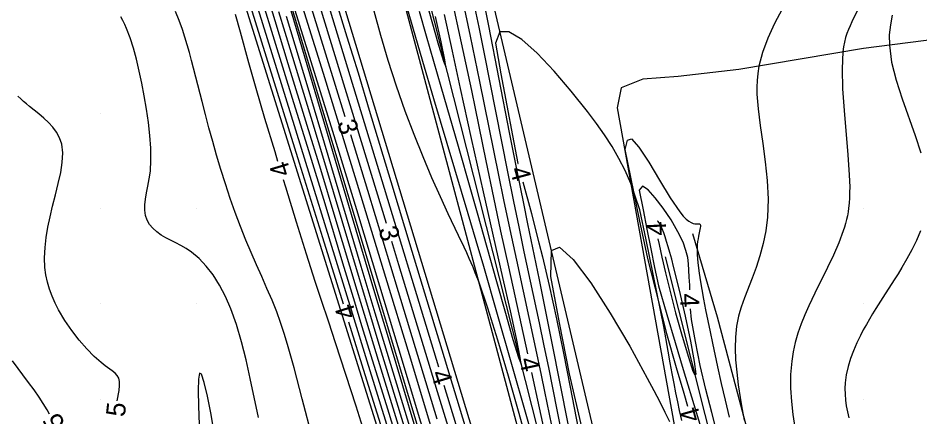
# Model space of a CAD drawing. Extents: x 2602990 to 2605851, y 618069 to 619180.
# Drawn here: x 2603661.3 to 2603756, y 618688.1 to 618730 of the extents above; entities that cross this region are included whole.
import ezdxf

# ---------------------------------------------------------------- set-up
doc = ezdxf.new("R2010")
doc.units = 0
for name, color, linetype in [('DTM Contours Major', 7, 'Continuous'), ('DTM Contours Major Text', 7, 'Continuous'), ('DTM Contours Minor', 7, 'Continuous'), ('DTM Contours Minor Text', 7, 'Continuous'), ('Exist DTM QL2 LIDAR Elevation Point', 7, 'Continuous'), ('Exist Roads EOP', 7, 'Continuous'), ('PH Exist DTM Breakline', 7, 'Continuous')]:
    doc.layers.add(name, color=color, linetype=linetype)

msp = doc.modelspace()

# ---------------------------------------------------------------- linework, layer by layer
at = {"layer": 'DTM Contours Major'}
for points in [[(2603718.731, 618684.677), (2603717.887, 618688.871), (2603716.998, 618693.301), (2603716.531, 618695.579), (2603716.028, 618697.986), (2603714.438, 618705.459), (2603713.889, 618708.057), (2603713.335, 618710.722), (2603712.7, 618713.85), (2603712.067, 618717.02), (2603710.247, 618726.238), (2603709.685, 618729.033), (2603708.976, 618732.474)], [(2603685.704, 618731.194), (2603690.821, 618714.796), (2603693.258, 618706.96), (2603695.407, 618700.007)], [(2603731.1, 618706.466), (2603730.574, 618707.563), (2603729.852, 618708.801), (2603729.026, 618710.038), (2603728.187, 618711.133), (2603727.425, 618711.946), (2603726.834, 618712.336), (2603726.484, 618711.91), (2603726.903, 618709.848), (2603727.308, 618707.819), (2603727.725, 618705.775), (2603728.12, 618703.804), (2603728.537, 618701.864), (2603729.403, 618698.857), (2603730.268, 618695.925), (2603731.116, 618693.094), (2603733.834, 618684.143)], [(2603731.805, 618701.451), (2603731.809, 618701.955), (2603731.741, 618702.786), (2603731.711, 618703.51), (2603731.676, 618704.183), (2603731.592, 618704.862), (2603731.414, 618705.604), (2603731.1, 618706.466)], [(2603734.457, 618687.37), (2603734.134, 618688.578), (2603733.513, 618691.012), (2603732.918, 618693.537), (2603732.4, 618696.023), (2603732.009, 618698.341), (2603731.891, 618699.456)], [(2603695.998, 618698.096), (2603697.7, 618692.589), (2603698.949, 618688.566), (2603700.214, 618684.516)]]:
    msp.add_lwpolyline(points, dxfattribs=at)
at = {"layer": 'DTM Contours Minor'}
for points in [[(2603685.607, 618736.129), (2603688.184, 618727.694), (2603690.076, 618721.569), (2603691.778, 618716.069), (2603693.482, 618710.524), (2603695.365, 618704.307), (2603696.611, 618700.187), (2603697.259, 618698.062), (2603698.125, 618695.247), (2603699.923, 618689.444), (2603701.696, 618683.742), (2603703.127, 618679.102), (2603703.692, 618677.249), (2603704.225, 618675.487), (2603704.725, 618673.81), (2603705.194, 618672.213), (2603705.841, 618669.959), (2603705.979, 618669.464)], [(2603695.625, 618719.63), (2603693.611, 618726.197), (2603690.809, 618735.284)], [(2603699.956, 618708.437), (2603691.951, 618734.636)], [(2603717.581, 618686.026), (2603716.606, 618690.779), (2603716.244, 618692.51), (2603715.647, 618695.319), (2603713.642, 618704.591), (2603712.959, 618707.779), (2603712.296, 618710.923), (2603711.765, 618713.504), (2603710.757, 618718.495), (2603709.785, 618723.326), (2603709.297, 618725.708), (2603708.799, 618728.086), (2603707.36, 618734.855)], [(2603686.886, 618734.23), (2603688.246, 618729.729), (2603689.623, 618725.23), (2603691.619, 618718.751), (2603693.038, 618714.109), (2603694.556, 618709.073), (2603696.848, 618701.439), (2603697.615, 618698.904), (2603699.099, 618694.065), (2603702.047, 618684.513), (2603702.785, 618682.097), (2603703.508, 618679.712), (2603704.208, 618677.385), (2603704.877, 618675.143), (2603705.506, 618673.013), (2603706.355, 618670.09), (2603706.859, 618668.314), (2603707.333, 618666.595), (2603707.544, 618665.813)], [(2603690.435, 618733.519), (2603693.321, 618724.184), (2603696.788, 618712.893), (2603699.877, 618702.78), (2603702.335, 618694.675), (2603704.804, 618686.517), (2603705.823, 618683.17), (2603706.821, 618679.921), (2603707.762, 618676.897), (2603708.612, 618674.225), (2603709.091, 618672.757), (2603709.53, 618671.45), (2603709.94, 618670.268), (2603710.247, 618669.409), (2603710.823, 618667.842), (2603711.34, 618666.446), (2603711.572, 618665.801), (2603711.873, 618664.93), (2603712.147, 618664.083), (2603712.159, 618664.045)], [(2603714.794, 618694.727), (2603712.798, 618703.89), (2603711.992, 618707.627), (2603711.24, 618711.167), (2603710.439, 618715.013), (2603709.309, 618720.487), (2603708.915, 618722.364), (2603708.291, 618725.296), (2603706.371, 618734.209)], [(2603685.977, 618732.601), (2603688.91, 618723.13), (2603691.939, 618713.378), (2603693.925, 618706.945), (2603696.39, 618698.891), (2603697.898, 618694.01), (2603702.082, 618680.599), (2603703.425, 618676.253), (2603703.999, 618674.36)], [(2603710.606, 618661.029), (2603710.353, 618661.865), (2603710.191, 618662.46), (2603710.095, 618662.883), (2603710.039, 618663.199), (2603709.997, 618663.475), (2603709.944, 618663.777), (2603709.795, 618664.418), (2603709.562, 618665.273), (2603709.255, 618666.328), (2603708.882, 618667.569), (2603706.883, 618674.119), (2603704.395, 618682.349), (2603700.277, 618696.067), (2603698.755, 618701.155), (2603696.315, 618709.358), (2603689.402, 618732.678)], [(2603689.646, 618733.085), (2603692.032, 618725.415), (2603694.292, 618718.096), (2603696.812, 618709.876), (2603699.244, 618701.889), (2603701.165, 618695.529), (2603703.552, 618687.612), (2603704.79, 618683.536), (2603705.999, 618679.609), (2603707.131, 618675.997), (2603708.142, 618672.872), (2603708.634, 618671.407), (2603709.086, 618670.107), (2603709.469, 618669.044), (2603709.829, 618668.076), (2603710.763, 618665.631), (2603711.141, 618664.618), (2603711.467, 618663.688), (2603711.757, 618662.804), (2603712.697, 618659.777)], [(2603719.053, 618687.388), (2603717.377, 618695.873), (2603716.818, 618698.657), (2603716.024, 618702.517), (2603714.805, 618708.394), (2603714.373, 618710.513), (2603713.647, 618714.134), (2603712.893, 618717.956), (2603710.709, 618729.152), (2603709.877, 618733.365)], [(2603701.805, 618732.261), (2603702.696, 618729.07), (2603703.745, 618725.452), (2603704.902, 618721.544), (2603708.513, 618709.472), (2603709.352, 618706.635), (2603710.142, 618703.936), (2603711.602, 618698.899), (2603714.602, 618688.426), (2603716.136, 618683.034)], [(2603703.912, 618732.542), (2603704.734, 618729.614), (2603705.443, 618727.15), (2603705.957, 618725.463), (2603706.196, 618724.866), (2603706.1, 618725.605), (2603705.716, 618727.483), (2603705.132, 618730.163)], [(2603692.216, 618685.884), (2603691.13, 618690.021), (2603690.264, 618693.273), (2603689.923, 618694.515), (2603689.579, 618695.716), (2603689.224, 618696.883), (2603688.848, 618698.023), (2603688.444, 618699.144), (2603687.952, 618700.384), (2603687.425, 618701.617), (2603686.876, 618702.853), (2603686.314, 618704.1), (2603685.753, 618705.365), (2603685.203, 618706.658), (2603684.63, 618708.096), (2603684.083, 618709.567), (2603683.562, 618711.062), (2603683.064, 618712.572), (2603682.591, 618714.088), (2603682.14, 618715.602), (2603681.729, 618717.039), (2603681.338, 618718.458), (2603680.965, 618719.853), (2603680.61, 618721.216), (2603679.508, 618725.542), (2603679.286, 618726.371), (2603679.057, 618727.183), (2603678.814, 618727.982), (2603678.553, 618728.769), (2603678.201, 618729.726), (2603677.806, 618730.666)], [(2603688.642, 618730.674), (2603689.957, 618726.343), (2603692.025, 618719.578), (2603693.455, 618714.837), (2603697.092, 618702.665), (2603697.973, 618699.742), (2603699.182, 618695.771), (2603701.564, 618687.988), (2603702.424, 618685.153), (2603703.302, 618682.239), (2603705.023, 618676.477), (2603705.822, 618673.777), (2603706.881, 618670.162), (2603707.487, 618668.065), (2603708.038, 618666.112), (2603708.628, 618663.963), (2603708.872, 618663.058)], [(2603705.456, 618693.342), (2603698.775, 618715.313), (2603695.924, 618724.723), (2603694.096, 618730.719)], [(2603713.328, 618670.721), (2603713.105, 618671.257), (2603713.036, 618671.447), (2603712.877, 618671.936), (2603712.361, 618673.599), (2603708.479, 618686.387), (2603702.666, 618705.501), (2603700.457, 618712.803), (2603698.2, 618720.285), (2603697.017, 618724.187), (2603695.859, 618727.979), (2603694.769, 618731.496)], [(2603698.644, 618730.749), (2603699.337, 618728.195), (2603700.12, 618725.552), (2603700.982, 618722.879), (2603701.907, 618720.233), (2603702.832, 618717.788), (2603703.775, 618715.455), (2603704.707, 618713.266), (2603705.601, 618711.254), (2603706.428, 618709.455), (2603707.488, 618707.212), (2603708.078, 618705.97), (2603708.354, 618705.376), (2603708.626, 618704.775), (2603709.019, 618703.872), (2603709.262, 618703.287), (2603709.519, 618702.632), (2603709.654, 618702.27), (2603710.569, 618699.588), (2603711.616, 618696.215), (2603712.731, 618692.427), (2603713.849, 618688.502), (2603714.905, 618684.719)], [(2603703.396, 618730.711), (2603704.132, 618728.124), (2603705.664, 618722.806), (2603707.482, 618716.526), (2603708.78, 618711.995), (2603709.48, 618709.528), (2603711.504, 618702.333), (2603712.448, 618698.997), (2603713.246, 618696.236), (2603713.821, 618694.354), (2603714.097, 618693.651), (2603714.016, 618694.372), (2603713.619, 618696.343), (2603712.986, 618699.243), (2603712.199, 618702.748), (2603710.159, 618711.762), (2603708.913, 618717.35), (2603707.753, 618722.588), (2603706.891, 618726.502), (2603706.052, 618730.343)], [(2603741.495, 618730.912), (2603740.706, 618729.398), (2603740.015, 618727.876), (2603739.459, 618726.377), (2603739.073, 618724.935), (2603738.945, 618724.181), (2603738.872, 618723.444), (2603738.847, 618722.714), (2603738.862, 618721.981), (2603738.911, 618721.234), (2603738.986, 618720.465), (2603739.209, 618718.702), (2603739.474, 618716.829), (2603739.733, 618714.888), (2603739.937, 618712.924), (2603740.037, 618710.979), (2603739.984, 618709.097), (2603739.809, 618707.668), (2603739.532, 618706.309), (2603739.181, 618705.022), (2603738.783, 618703.809), (2603738.363, 618702.671), (2603737.56, 618700.61), (2603737.383, 618700.128), (2603737.219, 618699.653), (2603737.071, 618699.179), (2603736.94, 618698.701), (2603736.858, 618698.354), (2603736.786, 618698.001), (2603736.725, 618697.641), (2603736.674, 618697.272), (2603736.633, 618696.893), (2603736.604, 618696.502), (2603736.578, 618695.343), (2603736.625, 618694.104), (2603736.735, 618692.813), (2603736.893, 618691.495), (2603737.087, 618690.178), (2603737.306, 618688.886), (2603737.514, 618687.767)], [(2603749.459, 618730.897), (2603748.824, 618729.595), (2603748.634, 618729.182), (2603748.461, 618728.775), (2603748.305, 618728.361), (2603748.167, 618727.928), (2603748.049, 618727.469), (2603747.952, 618726.973), (2603747.878, 618726.431), (2603747.796, 618724.646), (2603747.857, 618722.55), (2603748.014, 618720.267), (2603748.413, 618715.632), (2603748.556, 618713.529), (2603748.583, 618712.88), (2603748.597, 618712.263), (2603748.596, 618711.674), (2603748.578, 618711.109), (2603748.543, 618710.566), (2603748.487, 618710.04), (2603748.428, 618709.631), (2603748.355, 618709.229), (2603748.269, 618708.831), (2603748.17, 618708.436), (2603748.056, 618708.04), (2603747.93, 618707.643), (2603747.459, 618706.389), (2603746.891, 618705.101), (2603746.259, 618703.79), (2603744.931, 618701.125), (2603744.299, 618699.79), (2603743.883, 618698.834), (2603743.505, 618697.879), (2603743.172, 618696.919), (2603742.891, 618695.949), (2603742.668, 618694.966), (2603742.508, 618693.965), (2603742.398, 618692.57), (2603742.397, 618691.156), (2603742.485, 618689.745), (2603742.642, 618688.361), (2603742.848, 618687.027)], [(2603686.535, 618688.077), (2603685.669, 618692.161), (2603685.225, 618694.129), (2603684.749, 618696.021), (2603684.221, 618697.812), (2603683.623, 618699.481), (2603683.057, 618700.774), (2603682.434, 618701.958), (2603681.762, 618703.023), (2603681.048, 618703.962), (2603680.297, 618704.766), (2603679.517, 618705.428), (2603678.957, 618705.806), (2603678.396, 618706.127), (2603677.842, 618706.41), (2603677.305, 618706.672), (2603676.796, 618706.93), (2603676.323, 618707.203), (2603675.853, 618707.54), (2603675.445, 618707.916), (2603675.108, 618708.332), (2603674.848, 618708.786), (2603674.672, 618709.279), (2603674.586, 618709.81), (2603674.592, 618710.377), (2603674.669, 618710.986), (2603674.791, 618711.64), (2603674.934, 618712.342), (2603675.073, 618713.096), (2603675.181, 618713.906), (2603675.247, 618715.078), (2603675.227, 618716.336), (2603675.133, 618717.66), (2603674.979, 618719.029), (2603674.777, 618720.424), (2603674.54, 618721.824), (2603674.292, 618723.138), (2603674.022, 618724.421), (2603673.729, 618725.654), (2603673.409, 618726.821), (2603673.063, 618727.903), (2603672.686, 618728.882), (2603672.493, 618729.315), (2603672.291, 618729.72), (2603672.078, 618730.1)], [(2603684.078, 618730.402), (2603684.607, 618728.525), (2603685.496, 618725.323), (2603686.058, 618723.344), (2603686.269, 618722.612), (2603687.182, 618719.494), (2603688.232, 618715.969), (2603688.537, 618714.962)], [(2603710.336, 618659.599), (2603709.975, 618660.811), (2603709.715, 618661.795), (2603709.529, 618662.612), (2603709.385, 618663.325), (2603709.256, 618663.996), (2603709.112, 618664.687), (2603708.916, 618665.499), (2603708.674, 618666.407), (2603708.386, 618667.414), (2603708.057, 618668.526), (2603703.191, 618684.549), (2603698.796, 618699.015), (2603697.321, 618703.927), (2603693.095, 618718.13), (2603691.745, 618722.642), (2603689.483, 618730.135)], [(2603753.068, 618730.285), (2603752.869, 618729.275), (2603752.76, 618728.232), (2603752.761, 618727.146), (2603753.003, 618725.347), (2603753.479, 618723.456), (2603754.106, 618721.516), (2603755.479, 618717.658), (2603756.059, 618715.825)], [(2603730.97, 618687.746), (2603730.743, 618688.791), (2603730.552, 618689.699), (2603730.36, 618690.643), (2603730.165, 618691.635), (2603729.968, 618692.687), (2603729.766, 618693.809), (2603729.559, 618695.013), (2603729.083, 618697.61), (2603727.245, 618706.701), (2603726.573, 618709.85), (2603725.616, 618712.609), (2603725.022, 618713.974), (2603724.37, 618715.261), (2603723.654, 618716.498), (2603722.869, 618717.712), (2603722.01, 618718.93), (2603721.073, 618720.181), (2603719.374, 618722.321), (2603717.575, 618724.424), (2603715.8, 618726.294), (2603714.175, 618727.735), (2603712.827, 618728.549), (2603711.882, 618728.541), (2603711.398, 618727.341), (2603711.962, 618724.138), (2603712.603, 618720.818), (2603713.204, 618717.65), (2603713.776, 618714.722), (2603713.778, 618714.714)], [(2603671.707, 618689.816), (2603671.896, 618690.912), (2603671.953, 618691.404), (2603671.951, 618691.833), (2603671.866, 618692.201), (2603671.71, 618692.475), (2603671.481, 618692.723), (2603671.19, 618692.963), (2603670.447, 618693.497), (2603670.013, 618693.83), (2603669.277, 618694.48), (2603668.496, 618695.274), (2603667.702, 618696.185), (2603666.924, 618697.188), (2603666.194, 618698.254), (2603665.541, 618699.358), (2603665.177, 618700.075), (2603664.861, 618700.799), (2603664.594, 618701.531), (2603664.38, 618702.275), (2603664.221, 618703.03), (2603664.12, 618703.801), (2603664.076, 618704.833), (2603664.122, 618705.889), (2603664.243, 618706.962), (2603664.425, 618708.046), (2603664.654, 618709.137), (2603664.915, 618710.229), (2603665.223, 618711.435), (2603665.519, 618712.617), (2603665.767, 618713.758), (2603665.932, 618714.84), (2603665.979, 618715.845), (2603665.873, 618716.756), (2603665.659, 618717.409), (2603665.345, 618718), (2603664.949, 618718.538), (2603664.492, 618719.032), (2603663.995, 618719.491), (2603663.476, 618719.926), (2603662.498, 618720.712), (2603662.18, 618720.975), (2603661.869, 618721.242), (2603661.567, 618721.517), (2603661.276, 618721.801)], [(2603705.302, 618687.888), (2603701.245, 618701.255), (2603697.997, 618711.893), (2603696.211, 618717.718)], [(2603731.609, 618689.217), (2603731.219, 618690.58), (2603730.43, 618693.287), (2603729.385, 618696.836), (2603728.554, 618700.227), (2603727.409, 618704.737), (2603726.521, 618708.857), (2603725.041, 618716.172), (2603725.274, 618717.179)], [(2603725.274, 618717.179), (2603725.693, 618717.319), (2603726.475, 618716.429), (2603727.495, 618714.863), (2603728.632, 618712.974), (2603729.759, 618711.115), (2603730.755, 618709.639), (2603731.116, 618709.2), (2603731.432, 618708.879), (2603731.708, 618708.658), (2603731.948, 618708.517), (2603732.154, 618708.437), (2603732.33, 618708.397), (2603732.469, 618708.383), (2603732.586, 618708.38), (2603732.766, 618708.387), (2603732.829, 618708.385), (2603732.877, 618708.37), (2603732.918, 618708.322), (2603732.934, 618708.24), (2603732.929, 618708.123), (2603732.906, 618707.97), (2603732.723, 618707.094), (2603732.676, 618706.824), (2603732.635, 618706.527), (2603732.603, 618706.2), (2603732.585, 618705.844), (2603732.595, 618705.126), (2603732.656, 618704.321), (2603732.759, 618703.441), (2603732.898, 618702.499), (2603733.065, 618701.506), (2603733.253, 618700.475), (2603733.466, 618699.363), (2603733.693, 618698.222), (2603733.934, 618697.052), (2603734.187, 618695.852), (2603734.729, 618693.364), (2603735.115, 618691.635), (2603735.52, 618689.871), (2603735.943, 618688.091)], [(2603689.116, 618713.048), (2603689.353, 618712.266), (2603690.476, 618708.611), (2603691.534, 618705.233), (2603692.459, 618702.359), (2603693.09, 618700.465), (2603693.882, 618698.116), (2603694.59, 618695.943), (2603696.741, 618689.285), (2603697.801, 618685.913)], [(2603714.294, 618712.781), (2603715.181, 618709.461), (2603715.588, 618707.905), (2603715.974, 618706.394), (2603716.344, 618704.908), (2603716.701, 618703.424), (2603717.05, 618701.92), (2603717.817, 618698.418), (2603718.557, 618694.818), (2603719.263, 618691.233), (2603720.542, 618684.57)], [(2603732.349, 618692.534), (2603732.491, 618692.624), (2603732.315, 618693.929), (2603731.905, 618696.078), (2603731.346, 618698.702), (2603730.721, 618701.432), (2603730.116, 618703.898), (2603729.913, 618704.673), (2603729.724, 618705.366), (2603729.546, 618705.983), (2603729.379, 618706.529), (2603729.221, 618707.009), (2603729.072, 618707.429), (2603728.895, 618707.877), (2603728.733, 618708.233), (2603728.589, 618708.493), (2603728.467, 618708.652), (2603728.414, 618708.682)], [(2603756.02, 618707.654), (2603755.603, 618706.64), (2603755.127, 618705.659), (2603754.61, 618704.711), (2603754.074, 618703.798), (2603753.672, 618703.139), (2603753.271, 618702.498), (2603752.084, 618700.644), (2603751.348, 618699.489), (2603751.006, 618698.937), (2603750.671, 618698.383), (2603750.346, 618697.823), (2603750.03, 618697.255), (2603749.727, 618696.677), (2603749.342, 618695.885), (2603748.99, 618695.073), (2603748.682, 618694.245), (2603748.429, 618693.405), (2603748.241, 618692.557), (2603748.128, 618691.705), (2603748.099, 618691.105), (2603748.11, 618690.504), (2603748.16, 618689.899), (2603748.244, 618689.289), (2603748.362, 618688.671), (2603748.511, 618688.044)], [(2603708.078, 618681.762), (2603705.342, 618690.751), (2603701.282, 618704.096), (2603700.54, 618706.524)], [(2603728.472, 618706.807), (2603728.584, 618706.206), (2603728.867, 618704.89), (2603729.254, 618703.233), (2603729.701, 618701.413), (2603730.327, 618699.059), (2603731.018, 618696.583), (2603731.66, 618694.396), (2603732.142, 618692.909), (2603732.349, 618692.534)], [(2603720.474, 618687.059), (2603719.181, 618692.659), (2603718.125, 618697.996), (2603717.228, 618702.845), (2603717.292, 618705.586), (2603718.134, 618705.931), (2603719.576, 618704.659), (2603721.417, 618702.211), (2603723.459, 618699.027), (2603725.501, 618695.545), (2603727.344, 618692.207), (2603728.034, 618690.906), (2603728.651, 618689.712), (2603729.197, 618688.62), (2603729.674, 618687.626)], [(2603664.6, 618688.413), (2603664.353, 618688.854), (2603663.945, 618689.527), (2603663.513, 618690.191), (2603662.968, 618690.974), (2603662.402, 618691.748), (2603660.697, 618694.007)], [(2603681.861, 618686.708), (2603681.529, 618688.554), (2603681.173, 618690.307), (2603680.834, 618691.734), (2603680.552, 618692.598), (2603680.348, 618692.712), (2603680.237, 618692.091), (2603680.204, 618690.887), (2603680.237, 618689.248), (2603680.32, 618687.326)], [(2603716.822, 618685.373), (2603715.22, 618692.772)], [(2603709.188, 618681.096), (2603706.038, 618691.429)]]:
    msp.add_lwpolyline(points, dxfattribs=at)
at = {"layer": 'Exist DTM QL2 LIDAR Elevation Point'}
for p, q in [((2603670, 618720), (2603670, 618720)), ((2603670, 618710), (2603670, 618710)), ((2603680, 618710), (2603680, 618710)), ((2603750, 618710), (2603750, 618710)), ((2603670, 618700), (2603670, 618700)), ((2603680, 618700), (2603680, 618700)), ((2603750, 618700), (2603750, 618700)), ((2603670, 618690), (2603670, 618690)), ((2603750, 618690), (2603750, 618690))]:
    msp.add_line(p, q, dxfattribs=at)
at = {"layer": 'Exist Roads EOP'}
msp.add_spline([(2603230.17, 618389.98), (2603282.929, 618409.597), (2603332.773, 618427.868), (2603388.167, 618448.413), (2603437.203, 618466.721), (2603490.778, 618486.527), (2603539.039, 618504.558), (2603597.451, 618526.156), (2603651.053, 618545.972), (2603705.208, 618566.084), (2603762.02, 618587.183), (2603820.334, 618609.162), (2603876.341, 618629.99), (2603934.909, 618652.28), (2603996.409, 618675.568), (2604033.216, 618689.957), (2604052.01, 618697.199)], degree=3, dxfattribs=at)
at = {"layer": 'PH Exist DTM Breakline'}
for points in [[(2603740.721, 618580.462), (2603743.569, 618585.707), (2603745.367, 618590.394), (2603745.968, 618596.178), (2603746.213, 618600.624), (2603742.35, 618614.727), (2603732.327, 618649.349), (2603723.779, 618678.063), (2603708.215, 618744.099), (2603707.858, 618749.354), (2603708.238, 618755.061), (2603710.212, 618763.823), (2603713.612, 618770.972), (2603717.092, 618777.529), (2603722.485, 618784.846)], [(2603694.236, 618761.688), (2603696.339, 618758.714), (2603697.786, 618755.313), (2603699.555, 618750.087), (2603701.551, 618743.214), (2603719.318, 618673.027), (2603724.007, 618658.781), (2603728.272, 618644.889), (2603730.819, 618637.094), (2603733.79, 618626.275), (2603735.965, 618622.193), (2603738.21, 618617.242), (2603739.916, 618612.255), (2603740.698, 618609.356), (2603741.419, 618606.576), (2603742.132, 618604.546), (2603741.508, 618601.391), (2603741.24, 618599.912)], [(2603693.594, 618757.991), (2603696.953, 618749.447), (2603699.128, 618743.035), (2603700.938, 618734.86), (2603717.655, 618672.358), (2603723.355, 618654.1), (2603726.943, 618644.229)], [(2603735.491, 618597.815), (2603732.696, 618603.929), (2603726.626, 618618.339), (2603718.375, 618639.98), (2603710.922, 618662.709), (2603708.255, 618670.443), (2603687.347, 618740.115), (2603685.716, 618746.452), (2603684.091, 618752.279), (2603683.221, 618754.937)], [(2603726.05, 618605.901), (2603719.717, 618622.377), (2603713.246, 618640.38), (2603709.228, 618653.705), (2603704.428, 618669.809), (2603682.683, 618739.201)], [(2603693.708, 618737.198), (2603713.581, 618671.562), (2603716.704, 618663.173), (2603717.422, 618658.055), (2603718.661, 618654.532), (2603721.209, 618646.677), (2603722.847, 618642.348), (2603726.224, 618635.402), (2603728.484, 618629.132), (2603731.359, 618621.43), (2603732.144, 618618.291), (2603733.34, 618615.967), (2603735.927, 618609.911), (2603736.449, 618606.169), (2603737.796, 618603.756)], [(2603765.932, 618728.829), (2603750.031, 618726.797), (2603736.947, 618724.574), (2603730.586, 618723.835), (2603726.886, 618723.571), (2603724.6, 618722.656), (2603724.179, 618720.577), (2603731.057, 618682.438), (2603738.21, 618659.115), (2603746.815, 618631.957), (2603752.743, 618612.175), (2603757.999, 618599.348)], [(2603759.532, 618612.331), (2603752.287, 618638.081), (2603745.606, 618663.365), (2603739.174, 618681.829), (2603734.735, 618698.599), (2603732.147, 618707.323)], [(2603729.219, 618704.927), (2603734.804, 618682.808), (2603740.63, 618665.506), (2603745.445, 618649.119), (2603751.124, 618628.482), (2603754.791, 618615.378), (2603757.27, 618609.073), (2603759.086, 618605.724)]]:
    msp.add_lwpolyline(points, dxfattribs=at)

# ---------------------------------------------------------------- texts
at = {"layer": 'DTM Contours Major Text'}
for rotation, p in [(272.47098, (2603730.769, 618701.061)), (107.17386, (2603696.851, 618698.722))]:
    msp.add_text('4', height=2, rotation=rotation, dxfattribs=at).set_placement(p)
at = {"layer": 'DTM Contours Minor Text'}
for s, rotation, p in [('3', 287.04652, (2603694.77, 618719.006)), ('4', 106.83948, (2603689.973, 618713.669)), ('4', 284.9545, (2603712.901, 618714.121)), ('3', 286.99081, (2603699.101, 618707.813)), ('4', 91.76593, (2603729.333, 618707.172)), ('4', 282.29022, (2603713.891, 618694.175)), ('4', 286.92295, (2603704.6, 618692.72)), ('5', 83.75931, (2603672.493, 618688.068)), ('4', 105.72662, (2603733.022, 618687.897)), ('5', 116.04418, (2603666.249, 618687.379))]:
    msp.add_text(s, height=2, rotation=rotation, dxfattribs=at).set_placement(p)

doc.saveas('drawing.dxf')
